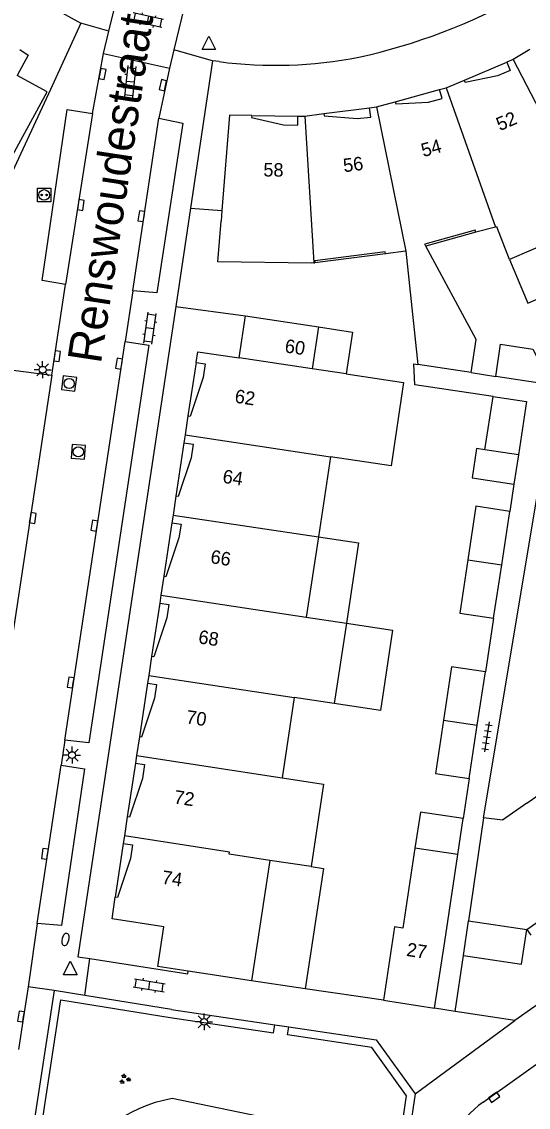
# Model space of a CAD drawing. Extents: x 124000 to 128010, y 398999 to 403000.
# Drawn here: x 126723 to 126760.5, y 400224.1 to 400304.4 of the extents above; entities that cross this region are included whole.
import ezdxf

# ---------------------------------------------------------------- set-up
doc = ezdxf.new("R2010")
doc.units = 0
for name, color, linetype in [('gg-afsc-erfafscheiding', 7, 'Continuous'), ('gg-afsc-hekwerk', 7, 'Continuous'), ('gg-afsc-muur', 7, 'Continuous'), ('gg-anno-huisnummerreeks BGT', 7, 'Continuous'), ('gg-anno-openbare ruimte label', 7, 'Continuous'), ('gg-bbg-bijgebouw', 7, 'Continuous'), ('gg-bbg-gedigitaliseerde bebouwing', 7, 'Continuous'), ('gg-bbg-gedigitaliseerde bijgebouw', 7, 'Continuous'), ('gg-bbg-hoofdgebouw', 7, 'Continuous'), ('gg-bbg-luifel en loopbrug', 7, 'Continuous'), ('gg-bbg-onder overbouw', 7, 'Continuous'), ('gg-bbg-pand overbouw', 7, 'Continuous'), ('gg-bbg-tussenscheiding', 7, 'Continuous'), ('gg-knt-BGT kruinlijn', 7, 'Continuous'), ('gg-knt-verharding', 7, 'Continuous'), ('gg-knt-verharding nz', 7, 'Continuous'), ('gt-grn-groengrens', 7, 'Continuous'), ('gt-grn-weggrens', 7, 'Continuous'), ('gt-symb-brandkraan', 7, 'Continuous'), ('gt-symb-groenvak', 7, 'Continuous'), ('gt-symb-klinker verharding', 7, 'Continuous'), ('gt-symb-kolk', 7, 'Continuous'), ('gt-symb-laadpunt elektrisch vervoer', 7, 'Continuous'), ('gt-symb-lichtmast', 7, 'Continuous'), ('gt-symb-rioolschacht', 7, 'Continuous'), ('gt-symb-tegel verharding', 7, 'Continuous'), ('gt-symb-waterafsluiter', 7, 'Continuous')]:
    doc.layers.add(name, color=color, linetype=linetype)

# ---------------------------------------------------------------- blocks, each defined once
blk = doc.blocks.new('gt0-TEG1')
at = {"layer": 'gt-symb-tegel verharding'}
for p, q in [((-1.125, 0), (1.125, 0)), ((-0.9, -0.25), (-0.9, 0.25)), ((-0.45, -0.25), (-0.45, 0.25)), ((0, -0.25), (0, 0.25)), ((0.45, -0.25), (0.45, 0.25)), ((0.9, -0.25), (0.9, 0.25))]:
    blk.add_line(p, q, dxfattribs=at)
blk = doc.blocks.new('gt0-LMAST')
at = {"layer": 'gt-symb-lichtmast'}
for p, q in [((-0.182, 0.173), (-0.447, 0.438)), ((-0.005, 0.246), (-0.005, 0.621)), ((0.172, 0.173), (0.437, 0.438)), ((-0.255, -0.004), (-0.63, -0.004)), ((-0.182, -0.181), (-0.447, -0.446)), ((-0.005, -0.254), (-0.005, -0.629)), ((0.437, -0.446), (0.172, -0.181)), ((0.245, -0.004), (0.62, -0.004))]:
    blk.add_line(p, q, dxfattribs=at)
blk.add_circle((-0.005, -0.004), 0.25, dxfattribs=at)
blk = doc.blocks.new('gt0-KOLK')
at = {"layer": 'gt-symb-kolk'}
blk.add_lwpolyline([(0, 0), (0.375, 0), (0.375, 0.4), (-0.375, 0.4), (-0.375, 0), (0, 0)], dxfattribs=at)
blk = doc.blocks.new('gt0-KL1')
at = {"layer": 'gt-symb-klinker verharding'}
for p, q in [((-1.15, 0.3), (1.15, 0.3)), ((-1, -0.3), (-1, 0.3)), ((-0.5, 0.3), (-0.5, 0.45)), ((0, -0.3), (0, 0.3)), ((0.5, 0.3), (0.5, 0.45)), ((1, -0.3), (1, 0.3)), ((-1.15, -0.3), (1.15, -0.3)), ((-0.5, -0.45), (-0.5, -0.3)), ((0.5, -0.45), (0.5, -0.3))]:
    blk.add_line(p, q, dxfattribs=at)
blk = doc.blocks.new('gt0-WAFSL')
at = {"layer": 'gt-symb-waterafsluiter'}
for p, q in [((-0.5, -0.333), (0, 0.667)), ((0, 0.667), (0.5, -0.333)), ((0.5, -0.333), (-0.5, -0.333))]:
    blk.add_line(p, q, dxfattribs=at)
blk = doc.blocks.new('gt0-GRVAK')
at = {"layer": 'gt-symb-groenvak'}
for p, q in [((-0.11, 0.189), (-0.228, 0.24)), ((-0.182, 0.153), (0.088, 0.153)), ((-0.091, 0.211), (-0.156, 0.322)), ((-0.047, 0.214), (-0.047, 0.393)), ((-0.004, 0.211), (0.061, 0.322)), ((0.015, 0.189), (0.133, 0.24)), ((0.262, -0.052), (0.197, 0.059)), ((0.305, -0.049), (0.305, 0.13)), ((0.349, -0.052), (0.414, 0.059)), ((-0.245, -0.228), (-0.363, -0.177)), ((-0.318, -0.264), (-0.047, -0.264)), ((-0.226, -0.206), (-0.291, -0.095)), ((-0.183, -0.203), (-0.183, -0.024)), ((-0.139, -0.206), (-0.074, -0.095)), ((-0.12, -0.228), (-0.002, -0.177)), ((0.243, -0.074), (0.125, -0.023)), ((0.17, -0.11), (0.441, -0.11)), ((0.368, -0.074), (0.486, -0.023))]:
    blk.add_line(p, q, dxfattribs=at)
blk = doc.blocks.new('gt0-RS')
at = {"layer": 'gt-symb-rioolschacht'}
blk.add_lwpolyline([(-0.5, -0.5), (0.5, -0.5), (0.5, 0.5), (-0.5, 0.5)], close=True, dxfattribs=at)
blk.add_circle((0, 0), 0.375, dxfattribs=at)
blk = doc.blocks.new('gt0-LEV')
at = {"layer": 'gt-symb-laadpunt elektrisch vervoer'}
blk.add_lwpolyline([(-0.486, 0.501), (0.486, 0.501), (0.486, -0.499), (-0.486, -0.499)], close=True, dxfattribs=at)
for centre, radius in [((0, 0), 0.393), ((-0.186, 0), 0.0566), ((0.186, 0), 0.0566)]:
    blk.add_circle(centre, radius, dxfattribs=at)
blk = doc.blocks.new('gt0-BR')
at = {"layer": 'gt-symb-brandkraan'}
for centre, radius, start, end in [((-0.244, 0), 0.206, 107.56694, 252.43307), ((0.599, -2.664), 3, 106.89205, 107.56694), ((0, -0.691), 0.938, 73.10799, 106.89205), ((-0.599, -2.664), 3, 72.43309, 73.10799), ((0.244, 0), 0.206, 287.56695, 72.43309), ((0.599, 2.664), 3, 252.43307, 253.10797), ((0, 0.691), 0.938, 253.10797, 286.89206), ((-0.599, 2.664), 3, 286.89206, 287.56695)]:
    blk.add_arc(centre, radius, start, end, dxfattribs=at)

msp = doc.modelspace()

# ---------------------------------------------------------------- linework, layer by layer
at = {"layer": 'gg-afsc-erfafscheiding'}
for p, q in [((126756.222, 400278.411), (126758.051, 400278.132)), ((126759.397, 400270.163), (126759.089, 400268.148)), ((126757.894, 400260.241), (126757.287, 400256.266)), ((126756.091, 400248.376), (126755.639, 400245.423))]:
    msp.add_line(p, q, dxfattribs=at)
for points in [[(126757.135, 400245.479), (126761.404, 400271.052), (126776.202, 400281.566)], [(126757.853, 400276.64), (126752.059, 400277.517), (126751.982, 400279.055), (126752.279, 400279.01)]]:
    msp.add_lwpolyline(points, dxfattribs=at)
at = {"layer": 'gg-afsc-hekwerk'}
for p, q in [((126725.119, 400299.357), (126717.944, 400283.893)), ((126735.467, 400290.586), (126734.387, 400283.313)), ((126735.467, 400290.586), (126737.801, 400290.403)), ((126734.387, 400283.313), (126739.549, 400282.614))]:
    msp.add_line(p, q, dxfattribs=at)
at = {"layer": 'gg-afsc-muur'}
msp.add_line((126749.752, 400231.98), (126743.964, 400232.836), dxfattribs=at)
at = {"layer": 'gg-bbg-bijgebouw'}
for p, q in [((126757.255, 400272.696), (126757.853, 400276.64)), ((126759.727, 400272.321), (126757.255, 400272.696)), ((126758.492, 400264.196), (126759.089, 400268.148)), ((126757.894, 400260.241), (126758.492, 400264.196)), ((126756.689, 400252.321), (126757.287, 400256.266)), ((126756.091, 400248.376), (126756.689, 400252.321)), ((126755.239, 400242.753), (126755.639, 400245.423))]:
    msp.add_line(p, q, dxfattribs=at)
for points in [[(126744.948, 400281.797), (126747.459, 400281.417), (126746.99, 400278.312)], [(126757.853, 400276.64), (126760.324, 400276.266), (126759.727, 400272.321)], [(126759.089, 400268.148), (126756.587, 400268.526), (126755.99, 400264.574)], [(126755.99, 400264.574), (126755.392, 400260.619), (126757.894, 400260.241)], [(126757.287, 400256.266), (126754.786, 400256.645), (126754.188, 400252.7)], [(126754.188, 400252.7), (126753.59, 400248.755), (126756.091, 400248.376)], [(126755.639, 400245.423), (126752.476, 400245.897), (126752.076, 400243.232)]]:
    msp.add_lwpolyline(points, dxfattribs=at)
at = {"layer": 'gg-bbg-gedigitaliseerde bebouwing'}
for p, q in [((126759.073, 400286.788), (126758.138, 400289.21)), ((126765.288, 400289.476), (126759.073, 400286.788)), ((126751.392, 400287.389), (126752.279, 400279.01)), ((126756.596, 400280.874), (126752.871, 400287.778)), ((126745.841, 400272.195), (126744.942, 400266.263)), ((126744.942, 400266.263), (126744.042, 400260.321)), ((126744.042, 400260.321), (126747.008, 400259.873)), ((126747.008, 400259.873), (126746.112, 400253.94)), ((126743.144, 400254.377), (126742.249, 400248.424)), ((126741.333, 400242.33), (126739.994, 400233.423)), ((126744.396, 400241.87), (126741.333, 400242.33))]:
    msp.add_line(p, q, dxfattribs=at)
for points in [[(126746.99, 400278.312), (126751.237, 400277.675), (126750.315, 400271.524), (126745.841, 400272.195)], [(126746.112, 400253.94), (126743.146, 400254.388), (126743.144, 400254.377)], [(126742.249, 400248.424), (126745.312, 400247.964), (126744.396, 400241.87)]]:
    msp.add_lwpolyline(points, dxfattribs=at)
at = {"layer": 'gg-bbg-gedigitaliseerde bijgebouw'}
msp.add_line((126762.125, 400277.518), (126758.051, 400278.132), dxfattribs=at)
msp.add_lwpolyline([(126758.051, 400278.132), (126758.41, 400280.511), (126760.789, 400280.152), (126762.125, 400277.518)], dxfattribs=at)
at = {"layer": 'gg-bbg-hoofdgebouw'}
for p, q in [((126760.571, 400302.314), (126759.345, 400301.587)), ((126759.345, 400301.587), (126758.859, 400301.386)), ((126754.391, 400299.489), (126755.728, 400300.04)), ((126753.89, 400299.346), (126754.391, 400299.489)), ((126749.236, 400298.074), (126750.608, 400298.446)), ((126748.715, 400298.011), (126749.236, 400298.074)), ((126743.406, 400297.391), (126743.928, 400297.394)), ((126743.928, 400297.394), (126745.334, 400297.575)), ((126737.801, 400290.403), (126737.738, 400289.618)), ((126758.032, 400289.181), (126756.583, 400288.792)), ((126758.138, 400289.21), (126758.032, 400289.181)), ((126751.392, 400287.389), (126749.903, 400287.196)), ((126744.604, 400286.528), (126744.673, 400286.538)), ((126739.078, 400279.499), (126739.549, 400282.614)), ((126739.549, 400282.614), (126744.948, 400281.797)), ((126756.222, 400278.411), (126756.596, 400280.874)), ((126756.222, 400278.411), (126752.279, 400279.01)), ((126735.289, 400275.204), (126735.081, 400273.81)), ((126735.081, 400273.81), (126734.993, 400273.222)), ((126734.394, 400269.273), (126734.191, 400267.877)), ((126734.191, 400267.877), (126734.106, 400267.289)), ((126733.492, 400263.343), (126733.29, 400261.945)), ((126733.29, 400261.945), (126733.204, 400261.352)), ((126732.598, 400257.402), (126732.388, 400256.013)), ((126732.388, 400256.013), (126732.3, 400255.432)), ((126731.696, 400251.473), (126731.487, 400250.081)), ((126731.487, 400250.081), (126731.402, 400249.513)), ((126760.343, 400246.552), (126765.27, 400250.043)), ((126760.343, 400246.552), (126758.543, 400245.3)), ((126730.797, 400245.554), (126730.588, 400244.138)), ((126757.135, 400245.479), (126756.028, 400237.863)), ((126758.543, 400245.3), (126757.135, 400245.479)), ((126730.588, 400244.138), (126730.505, 400243.573)), ((126729.672, 400237.997), (126729.902, 400239.605)), ((126756.028, 400237.863), (126760.344, 400237.228)), ((126739.994, 400233.423), (126735.305, 400234.132)), ((126749.752, 400231.98), (126753.523, 400231.397))]:
    msp.add_line(p, q, dxfattribs=at)
for points in [[(126722.852, 400302.312), (126723.478, 400301.893), (126722.657, 400300.388)], [(126719.792, 400295.138), (126722.008, 400293.928), (126724.865, 400299.184), (126722.657, 400300.388)], [(126740.001, 400297.441), (126738.364, 400297.469), (126737.801, 400290.403)], [(126744.604, 400286.528), (126744.415, 400286.5), (126737.496, 400286.611), (126737.738, 400289.618)], [(126735.892, 400279.157), (126736.013, 400279.963), (126739.078, 400279.499)], [(126752.076, 400243.232), (126751.188, 400237.311), (126750.574, 400237.403), (126749.752, 400231.98)], [(126753.523, 400231.397), (126754.278, 400236.339), (126755.239, 400242.753)], [(126760.344, 400237.228), (126762.931, 400239.053), (126761.946, 400240.455)], [(126735.305, 400234.132), (126733.063, 400234.471), (126733.508, 400237.417), (126729.672, 400237.997)]]:
    msp.add_lwpolyline(points, dxfattribs=at)
at = {"layer": 'gg-bbg-luifel en loopbrug'}
for p, q in [((126759.727, 400272.321), (126759.397, 400270.163)), ((126755.654, 400235.288), (126756.028, 400237.863)), ((126760.344, 400237.228), (126760.64, 400236.799)), ((126743.964, 400232.836), (126739.994, 400233.423))]:
    msp.add_line(p, q, dxfattribs=at)
for points in [[(126759.073, 400286.788), (126760.42, 400283.556), (126766.678, 400286.263), (126765.288, 400289.476)], [(126757.255, 400272.696), (126756.629, 400272.79), (126756.305, 400270.627), (126759.397, 400270.163)], [(126744.942, 400266.263), (126747.908, 400265.814), (126747.008, 400259.873)], [(126747.008, 400259.873), (126750.418, 400259.358), (126749.522, 400253.425), (126746.112, 400253.94)], [(126744.396, 400241.87), (126745.31, 400241.732), (126743.964, 400232.836)], [(126755.654, 400235.288), (126759.965, 400234.654), (126760.344, 400237.228)]]:
    msp.add_lwpolyline(points, dxfattribs=at)
at = {"layer": 'gg-bbg-onder overbouw'}
msp.add_line((126752.871, 400287.778), (126752.795, 400287.918), dxfattribs=at)
for points in [[(126758.859, 400301.386), (126759.119, 400300.758), (126758.184, 400300.363), (126755.797, 400299.881), (126755.728, 400300.04)], [(126750.608, 400298.446), (126750.65, 400298.292), (126753.089, 400298.419), (126754.088, 400298.69), (126753.89, 400299.346)], [(126745.334, 400297.575), (126745.354, 400297.416), (126747.791, 400297.206), (126748.818, 400297.323), (126748.715, 400298.011)], [(126740.001, 400297.441), (126739.998, 400297.281), (126742.366, 400296.737), (126743.402, 400296.713), (126743.406, 400297.391)], [(126756.583, 400288.792), (126756.541, 400288.947), (126752.795, 400287.918)], [(126749.903, 400287.196), (126749.882, 400287.355), (126744.67, 400286.693), (126744.673, 400286.538)], [(126735.892, 400279.157), (126736.564, 400279.056), (126736.401, 400278.05), (126735.46, 400275.175), (126735.289, 400275.204)], [(126734.993, 400273.222), (126735.666, 400273.122), (126735.529, 400272.103), (126734.557, 400269.247), (126734.394, 400269.273)], [(126734.106, 400267.289), (126734.779, 400267.191), (126734.62, 400266.179), (126733.661, 400263.313), (126733.492, 400263.343)], [(126733.204, 400261.352), (126733.877, 400261.255), (126733.725, 400260.267), (126732.757, 400257.386), (126732.598, 400257.402)], [(126732.3, 400255.432), (126732.972, 400255.33), (126732.825, 400254.336), (126731.859, 400251.448), (126731.696, 400251.473)], [(126731.402, 400249.513), (126732.074, 400249.412), (126731.933, 400248.393), (126730.962, 400245.523), (126730.797, 400245.554)], [(126730.505, 400243.573), (126731.178, 400243.474), (126731.033, 400242.471), (126730.065, 400239.584), (126729.902, 400239.605)]]:
    msp.add_lwpolyline(points, dxfattribs=at)
at = {"layer": 'gg-bbg-pand overbouw'}
for p, q in [((126755.728, 400300.04), (126758.859, 400301.386)), ((126750.608, 400298.446), (126753.89, 400299.346)), ((126745.334, 400297.575), (126748.715, 400298.011)), ((126740.001, 400297.441), (126743.406, 400297.391)), ((126756.583, 400288.792), (126752.871, 400287.778)), ((126749.903, 400287.196), (126744.673, 400286.538)), ((126735.892, 400279.157), (126735.289, 400275.204)), ((126734.993, 400273.222), (126734.394, 400269.273)), ((126734.106, 400267.289), (126733.492, 400263.343)), ((126733.204, 400261.352), (126732.598, 400257.402)), ((126732.3, 400255.432), (126731.696, 400251.473)), ((126731.402, 400249.513), (126730.797, 400245.554)), ((126730.505, 400243.573), (126729.902, 400239.605))]:
    msp.add_line(p, q, dxfattribs=at)
at = {"layer": 'gg-bbg-tussenscheiding'}
for p, q in [((126759.345, 400301.587), (126764.337, 400291.892)), ((126754.391, 400299.489), (126758.032, 400289.181)), ((126749.236, 400298.074), (126751.392, 400287.389)), ((126743.928, 400297.394), (126744.604, 400286.528)), ((126744.948, 400281.797), (126744.477, 400278.689)), ((126744.477, 400278.689), (126739.078, 400279.499)), ((126746.99, 400278.312), (126744.477, 400278.689)), ((126735.081, 400273.81), (126745.841, 400272.195)), ((126734.191, 400267.877), (126744.942, 400266.263)), ((126755.99, 400264.574), (126758.492, 400264.196)), ((126733.29, 400261.945), (126744.042, 400260.321)), ((126732.388, 400256.013), (126743.144, 400254.377)), ((126754.188, 400252.7), (126756.689, 400252.321)), ((126731.487, 400250.081), (126742.249, 400248.424)), ((126755.239, 400242.753), (126752.076, 400243.232))]:
    msp.add_line(p, q, dxfattribs=at)
msp.add_lwpolyline([(126741.333, 400242.33), (126738.333, 400242.78), (126738.357, 400242.938), (126730.588, 400244.138)], dxfattribs=at)
at = {"layer": 'gg-knt-BGT kruinlijn'}
msp.add_line((126741.142, 400223.254), (126734.126, 400224.702), dxfattribs=at)
msp.add_arc((126735.815, 400214.647), 10.196, 99.53359, 157.07857, dxfattribs=at)
at = {"layer": 'gg-knt-verharding'}
for p, q in [((126724.12, 400306.086), (126727.368, 400304.258)), ((126727.368, 400304.258), (126725.129, 400299.353)), ((126728.216, 400297.577), (126729.045, 400302.012)), ((126729.045, 400302.012), (126733.92, 400300.944)), ((126733.92, 400300.944), (126733.137, 400297.233)), ((126737.107, 400301.483), (126735.467, 400290.586)), ((126737.586, 400301.417), (126737.107, 400301.483)), ((126725.119, 400299.357), (126725.129, 400299.353)), ((126725.218, 400278.218), (126726.233, 400284.932)), ((126731.204, 400284.458), (126730.633, 400280.717)), ((126719.747, 400278.918), (126725.218, 400278.218)), ((126823.929, 400276.274), (126759.467, 400230.473)), ((126726.171, 400251.212), (126725.907, 400249.384)), ((126724.137, 400237.659), (126723.459, 400232.983)), ((126755.052, 400231.146), (126755.654, 400235.288)), ((126757.119, 400224.454), (126770.26, 400233.814)), ((126725.381, 400232.692), (126723.134, 400217.859)), ((126727.651, 400232.33), (126725.381, 400232.692)), ((126734.062, 400231.307), (126727.651, 400232.33)), ((126734.062, 400231.307), (126741.708, 400230.165)), ((126755.052, 400231.146), (126753.523, 400231.397)), ((126759.467, 400230.473), (126755.052, 400231.146)), ((126741.708, 400230.165), (126742.749, 400230.009)), ((126752.081, 400225.064), (126751.435, 400220.672))]:
    msp.add_line(p, q, dxfattribs=at)
for points in [[(126726.233, 400284.932), (126724.508, 400285.218), (126726.357, 400297.879), (126728.216, 400297.577)], [(126733.137, 400297.233), (126734.901, 400296.865), (126732.994, 400284.311), (126731.204, 400284.458)], [(126734.387, 400283.313), (126727.139, 400235.202), (126728.033, 400235.062)], [(126730.633, 400280.717), (126732.397, 400280.44), (126727.962, 400251.028), (126726.171, 400251.212)], [(126725.907, 400249.384), (126727.636, 400249.091), (126725.93, 400237.505), (126724.137, 400237.659)], [(126728.033, 400235.062), (126735.282, 400233.93), (126735.305, 400234.132)], [(126723.459, 400232.983), (126723.135, 400230.746), (126722.747, 400228.329)], [(126742.749, 400230.009), (126749.216, 400229.043), (126752.081, 400225.064)]]:
    msp.add_lwpolyline(points, dxfattribs=at)
for centre, radius, start, end in [((126738.854, 400343.74), 42.953, 282.17647, 299.46134), ((126741.722, 400333.197), 32.048, 262.5856, 281.14109), ((126762.365, 400217.46), 8.743, 126.87223, 171.02982)]:
    msp.add_arc(centre, radius, start, end, dxfattribs=at)
at = {"layer": 'gg-knt-verharding nz'}
for p, q in [((126728.216, 400297.577), (126726.233, 400284.932)), ((126731.204, 400284.458), (126733.137, 400297.233)), ((126726.171, 400251.212), (126730.633, 400280.717)), ((126725.218, 400278.218), (126720.292, 400245.689)), ((126724.137, 400237.659), (126725.907, 400249.384))]:
    msp.add_line(p, q, dxfattribs=at)
at = {"layer": 'gt-grn-groengrens'}
for points in [[(126723.134, 400217.859), (126723.727, 400217.769), (126725.884, 400232.004), (126733.973, 400230.714), (126741.619, 400229.571), (126741.708, 400230.165)], [(126750.788, 400216.279), (126750.195, 400216.367), (126751.452, 400224.911), (126748.877, 400228.487), (126742.661, 400229.416), (126742.749, 400230.009)]]:
    msp.add_lwpolyline(points, dxfattribs=at)
at = {"layer": 'gt-grn-weggrens'}
for p, q in [((126729.441, 400303.667), (126730.542, 400308.271)), ((126735.365, 400306.943), (126734.246, 400302.298)), ((126729.441, 400303.667), (126727.368, 400304.258)), ((126729.045, 400302.012), (126729.441, 400303.667)), ((126734.246, 400302.298), (126733.92, 400300.944)), ((126737.107, 400301.483), (126734.246, 400302.298)), ((126727.651, 400232.33), (126728.033, 400235.062)), ((126725.381, 400232.692), (126723.459, 400232.983)), ((126752.081, 400225.064), (126759.467, 400230.473))]:
    msp.add_line(p, q, dxfattribs=at)

# ---------------------------------------------------------------- block references
at = {"layer": 'gt-symb-brandkraan', "rotation": -103.41107184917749}
msp.add_blockref('gt0-BR', (126726.23, 400236.482), dxfattribs=at)
at = {"layer": 'gt-symb-groenvak'}
msp.add_blockref('gt0-GRVAK', (126730.606, 400226.149), dxfattribs=at)
at = {"layer": 'gt-symb-klinker verharding'}
for p, rotation in [((126732.302, 400304.48), 167.64517308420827), ((126731.008, 400299.951), -96.25793391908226), ((126732.477, 400281.693), 82.00768606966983), ((126732.429, 400233.084), -8.802804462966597)]:
    msp.add_blockref('gt0-KL1', p, dxfattribs=dict(at, rotation=rotation))
at = {"layer": 'gt-symb-kolk'}
for p, rotation in [((126728.77, 400300.548), -100.54573436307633), ((126733.632, 400299.634), 77.58922528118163), ((126727.17, 400290.847), -98.8594293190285), ((126732.043, 400289.962), 81.31914941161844), ((126725.416, 400279.656), -97.8141808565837), ((126730.389, 400279.047), 81.31914941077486), ((126723.612, 400267.688), -98.68085058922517), ((126728.561, 400267.057), 81.43241009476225), ((126726.81, 400255.457), 81.43241009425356), ((126724.906, 400242.783), 81.48906580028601), ((126723.135, 400230.746), 81.7807907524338), ((126757.821, 400224.971), -144.60889248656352)]:
    msp.add_blockref('gt0-KOLK', p, dxfattribs=dict(at, rotation=rotation))
at = {"layer": 'gt-symb-laadpunt elektrisch vervoer'}
msp.add_blockref('gt0-LEV', (126724.65, 400291.557), dxfattribs=at)
at = {"layer": 'gt-symb-lichtmast'}
for p in [(126724.546, 400278.632), (126726.719, 400250.123), (126736.486, 400230.389)]:
    msp.add_blockref('gt0-LMAST', p, dxfattribs=at)
at = {"layer": 'gt-symb-rioolschacht'}
for p, rotation in [((126726.5, 400277.608), 82.81812146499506), ((126727.18, 400272.557), 175.9266355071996)]:
    msp.add_blockref('gt0-RS', p, dxfattribs=dict(at, rotation=rotation))
at = {"layer": 'gt-symb-tegel verharding', "rotation": -98.68085058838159}
msp.add_blockref('gt0-TEG1', (126757.396, 400251.463), dxfattribs=at)
at = {"layer": 'gt-symb-waterafsluiter'}
for p in [(126736.831, 400302.641), (126726.585, 400234.196)]:
    msp.add_blockref('gt0-WAFSL', p, dxfattribs=at)

# ---------------------------------------------------------------- texts
at = {"layer": 'gg-anno-huisnummerreeks BGT'}
for s, rotation, p in [('52', 23.3, (126758.356, 400296.272)), ('54', 15.3, (126752.69, 400294.351)), ('56', 7.3, (126746.829, 400293.231)), ('58', 359.2, (126740.861, 400292.927)), ('60', 351.4, (126742.401, 400279.918)), ('62', 351.3, (126738.702, 400276.201)), ('64', 351.4, (126737.805, 400270.27)), ('66', 351.2, (126736.906, 400264.326)), ('68', 351.3, (126736.011, 400258.394)), ('70', 351.3, (126735.109, 400252.473)), ('72', 351.3, (126734.21, 400246.553)), ('74', 351.4, (126733.315, 400240.61)), ('27', 351.2, (126751.403, 400235.267))]:
    msp.add_text(s, height=1, rotation=rotation, dxfattribs=at).set_placement(p)
at = {"layer": 'gg-anno-openbare ruimte label'}
msp.add_text('Renswoudestraat', height=2.5, rotation=81.4, dxfattribs=at).set_placement((126728.841, 400279.011))

doc.saveas('drawing.dxf')
